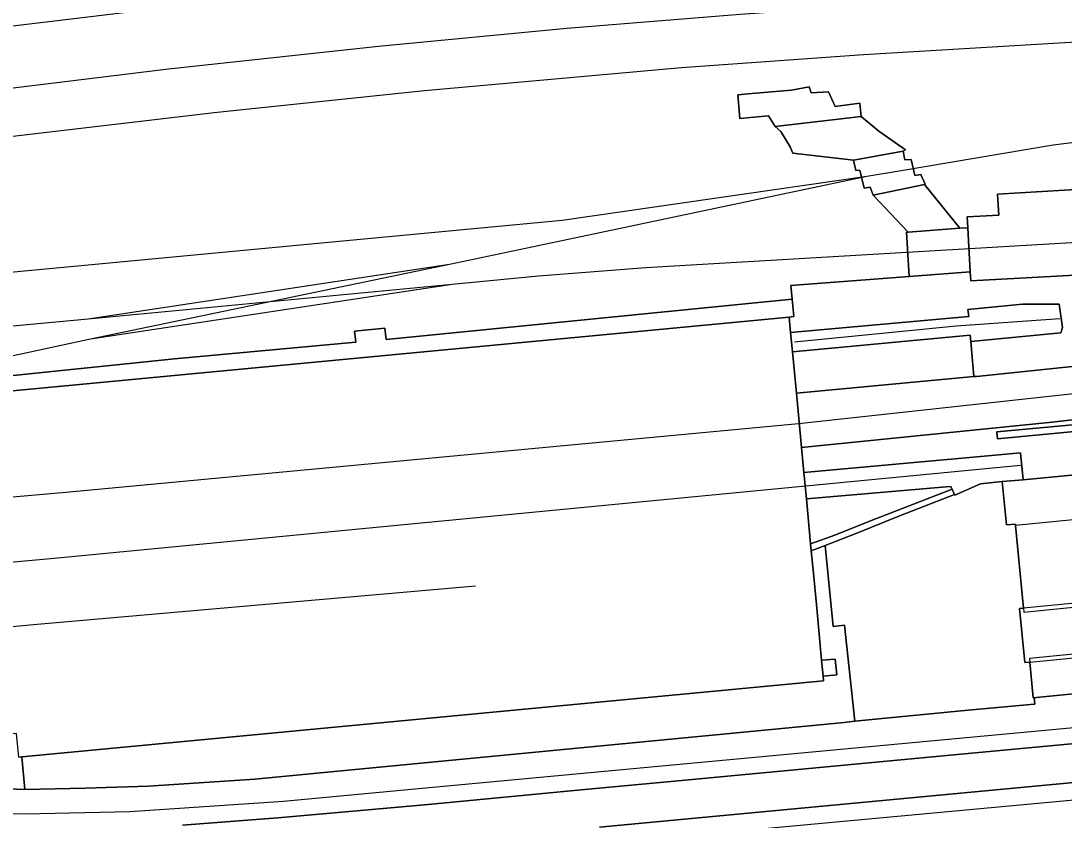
# Model space of a CAD drawing. Extents: x 161477 to 163040, y 383680 to 384871.
# Drawn here: x 162608.8 to 162704.8, y 383932.1 to 384005.6 of the extents above; entities that cross this region are included whole.
import ezdxf

# ---------------------------------------------------------------- set-up
doc = ezdxf.new("R2010")
doc.units = 0
for name, color, linetype in [('IMGEO_Overkapping', 7, 'Continuous'), ('IMGEO_Overweg_gesloten', 7, 'Continuous'), ('IMGEO_Pand', 7, 'Continuous'), ('IMGEO_Perron', 7, 'Continuous'), ('IMGEO_Spoor', 7, 'Continuous'), ('IMGEO_Spoorbaan_gesloten', 7, 'Continuous'), ('IMGEO_Spoorbaan_halfverhard', 7, 'Continuous'), ('IMGEO_Terreindeel_gesloten', 7, 'Continuous'), ('IMGEO_Terreindeel_open', 7, 'Continuous')]:
    doc.layers.add(name, color=color, linetype=linetype)

msp = doc.modelspace()

# ---------------------------------------------------------------- linework, layer by layer
at = {"layer": 'IMGEO_Overkapping'}
for points in [[(162709.625, 383952.092), (162710.178, 383952.146), (162709.399, 383960.108), (162700.342, 383959.221), (162701.086, 383951.626), (162701.122, 383951.259)], [(162710.043, 383947.822), (162709.625, 383952.092), (162709.59, 383952.458), (162701.086, 383951.626), (162700.712, 383951.589), (162701.199, 383946.613), (162701.652, 383946.657), (162710.077, 383947.482)], [(162701.652, 383946.657), (162701.974, 383943.365), (162708.136, 383943.968), (162708.121, 383944.117), (162710.239, 383944.325), (162711.107, 383944.41), (162710.766, 383947.893), (162710.043, 383947.822), (162701.618, 383946.997)]]:
    msp.add_lwpolyline(points, close=True, dxfattribs=at)
at = {"layer": 'IMGEO_Overweg_gesloten'}
for points in [[(162689.987, 383993.659), (162685.442, 383992.821), (162685.643, 383991.87), (162686.011, 383991.906), (162686.398, 383990.237), (162686.971, 383990.342), (162687.24, 383989.598), (162691.973, 383990.597), (162692.033, 383990.61), (162691.627, 383991.491), (162691.089, 383991.41), (162690.75, 383992.89), (162690.146, 383992.859)], [(162690.562, 383982.117), (162696.168, 383982.546), (162695.975, 383986.004), (162695.941, 383986.608), (162695.204, 383986.555), (162690.465, 383986.213), (162690.322, 383986.203)]]:
    msp.add_lwpolyline(points, close=True, dxfattribs=at)
at = {"layer": 'IMGEO_Pand'}
msp.add_lwpolyline([(162710.331, 383980.784), (162720.975, 383981.422), (162726.961, 383981.781), (162735.785, 383982.31), (162735.714, 383984.068), (162738.599, 383984.163), (162738.531, 383985.148), (162738.203, 383989.906), (162725.525, 383989.222), (162725.4, 383991.284), (162698.671, 383989.703), (162698.82, 383987.778), (162695.886, 383987.604), (162695.941, 383986.608), (162695.975, 383986.004), (162696.168, 383982.546), (162696.19, 383982.149), (162696.217, 383981.71), (162709.2, 383982.421), (162709.268, 383980.72)], close=True, dxfattribs=at)
msp.add_lwpolyline([(162608.585, 383937.914), (162608.862, 383937.94), (162682.677, 383944.92), (162682.635, 383945.364), (162682.496, 383946.83), (162682.012, 383951.952), (162681.738, 383954.849), (162681.544, 383956.903), (162681.484, 383957.536), (162681.092, 383961.685), (162680.863, 383964.103), (162680.645, 383966.407), (162680.172, 383971.407), (162679.814, 383975.19), (162679.646, 383976.971), (162679.513, 383978.378), (162605.421, 383971.372)], dxfattribs=at)
at = {"layer": 'IMGEO_Perron'}
for points in [[(162729.431, 383941.371), (162694.676, 383938.135), (162669.947, 383935.791), (162660.359, 383934.912), (162646.271, 383933.567), (162632.435, 383932.316), (162623.673, 383931.65)], [(162662.057, 383931.463), (162710.935, 383936.058)]]:
    msp.add_lwpolyline(points, dxfattribs=at)
at = {"layer": 'IMGEO_Spoor'}
for points in [[(162504.992, 383988.013), (162523.578, 383991.703), (162546.933, 383995.97), (162566.079, 383999.175), (162585.71, 384002.17), (162606.741, 384005.02), (162625.449, 384007.274), (162644.932, 384009.316), (162663.886, 384011.01), (162677.589, 384011.998), (162694.333, 384012.998), (162727.305, 384014.292), (162737.599, 384014.47), (162751.388, 384014.518), (162770.913, 384014.35), (162794.319, 384013.84), (162870.807, 384011.001), (162881.539, 384010.41)], [(162821.953, 384008.695), (162803.733, 384009.318), (162783.88, 384009.761), (162760.539, 384009.773), (162750.953, 384009.707), (162737.687, 384009.435), (162724.075, 384008.973), (162713.631, 384008.559), (162686.444, 384007.013), (162675.009, 384006.224), (162659.044, 384004.933), (162641.712, 384003.292), (162622.364, 384001.206), (162603.787, 383998.934), (162581.643, 383995.881), (162565.388, 383993.391), (162548.084, 383990.528), (162529.528, 383987.156), (162515.552, 383984.451), (162501.713, 383981.651)], [(162831.748, 384003.949), (162818.13, 384004.497), (162802.033, 384004.993), (162783.973, 384005.298), (162763.884, 384005.341), (162743.343, 384005.066), (162725.049, 384004.517), (162706.953, 384003.744), (162686.343, 384002.521), (162669.586, 384001.31), (162645.938, 383999.209), (162626.871, 383997.22), (162607.536, 383994.926), (162589.025, 383992.448), (162573.258, 383990.121), (162559.892, 383987.975), (162540.466, 383984.645), (162526.611, 383982.08), (162512.765, 383979.385), (162498.878, 383976.529)], [(162818.119, 383995.533), (162807.11, 383995.207), (162787.412, 383994.882), (162776.487, 383994.858), (162762.119, 383995.513), (162748.627, 383996.332), (162739.413, 383996.652), (162727.643, 383996.357), (162718.936, 383995.852), (162711.963, 383995.23), (162703.805, 383994.189), (162689.642, 383991.816), (162686.655, 383991.328)], [(162819.438, 383991.955), (162811.451, 383991.318), (162802.467, 383990.765), (162751.993, 383987.854), (162740.519, 383987.272), (162666.328, 383982.911), (162656.438, 383982.168), (162648.485, 383981.39)], [(162686.655, 383991.328), (162658.605, 383987.279)], [(162686.655, 383991.328), (162658.735, 383985.448)], [(162819.827, 383989.946), (162811.143, 383988.327), (162802.377, 383986.818), (162784.547, 383984.358), (162774.494, 383982.871), (162763.602, 383980.989), (162753.03, 383979.023), (162730.689, 383974.542), (162724.511, 383973.567), (162710.774, 383971.895), (162680.382, 383968.584), (162612.918, 383962.267), (162581.033, 383959.471), (162571.878, 383958.544), (162564.25, 383957.91), (162550.543, 383956.353), (162538.002, 383954.533), (162526.752, 383952.136)], [(162658.605, 383987.279), (162550.153, 383977.064), (162535.614, 383975.607), (162528.291, 383974.717), (162518.977, 383973.344), (162509.315, 383971.709), (162498.361, 383969.745), (162460.117, 383962.288), (162429.038, 383956.104), (162421.533, 383954.439), (162414.587, 383952.682), (162407.037, 383950.344), (162402.586, 383948.845)], [(162658.735, 383985.448), (162648.248, 383983.239)], [(162648.248, 383983.239), (162614.985, 383978.188)], [(162648.248, 383983.239), (162615.192, 383976.364)], [(162648.485, 383981.39), (162614.985, 383978.188)], [(162648.485, 383981.39), (162615.192, 383976.364)], [(162614.985, 383978.188), (162567.082, 383973.749), (162529.433, 383970.119), (162517.209, 383968.644), (162507.431, 383967.158), (162500.165, 383965.826), (162427.933, 383951.32), (162403.284, 383946.159)], [(162568.71, 383927.245), (162590.181, 383926.572), (162604.069, 383926.155), (162616.17, 383926.209), (162633.443, 383927.276), (162659.613, 383929.719), (162729.611, 383936.183), (162761.755, 383939.257), (162784.845, 383941.416), (162791.403, 383942.082), (162802.438, 383943.762), (162812.545, 383945.642), (162820.165, 383947.428), (162846.579, 383953.265), (162863.257, 383956.994), (162876.512, 383959.96), (162889.337, 383963.23), (162911.836, 383970.055), (162937.168, 383977.809)], [(162704.417, 383978.236), (162694.887, 383977.541), (162679.997, 383976.095)], [(162615.192, 383976.364), (162600.659, 383973.229)], [(162700.793, 383964.746), (162611.848, 383956.198), (162560.323, 383951.52), (162550.909, 383950.468), (162542.568, 383949.321), (162528.759, 383947.288), (162504.641, 383943.49), (162489.419, 383941.683)], [(162493.874, 383932.211), (162517.922, 383934.063), (162521.36, 383934.292), (162529.826, 383934.656), (162538.081, 383934.734), (162547.288, 383934.576), (162558.664, 383934.163), (162593.155, 383933.082), (162600.895, 383932.839), (162609.152, 383932.708), (162618.808, 383932.901), (162632.962, 383933.859), (162645.728, 383935.051), (162662.525, 383936.62), (162678.994, 383938.157), (162703.059, 383940.405), (162733.784, 383943.273), (162748.623, 383944.659), (162769.5, 383946.707), (162781.966, 383947.773), (162789.822, 383948.601), (162803.792, 383950.696), (162821.396, 383954.397)], [(162515.524, 383940.332), (162555.042, 383944.714), (162573.091, 383946.61), (162609.956, 383950.119), (162650.647, 383953.656)]]:
    msp.add_lwpolyline(points, dxfattribs=at)
at = {"layer": 'IMGEO_Spoorbaan_gesloten'}
for points in [[(162704.678, 383977.444), (162704.357, 383979.592), (162700.991, 383979.592), (162695.967, 383979.085), (162696.052, 383978.442), (162679.646, 383976.971), (162679.814, 383975.19), (162696.17, 383976.734), (162696.223, 383976.139), (162704.526, 383976.954)], [(162698.821, 383965.732), (162680.863, 383964.103), (162681.092, 383961.685), (162693.962, 383962.767), (162694.402, 383962.801), (162694.506, 383962.573), (162694.736, 383962.068), (162694.757, 383962.023), (162697.113, 383963.066), (162699.13, 383963.254), (162701.042, 383963.431), (162700.812, 383965.913)]]:
    msp.add_lwpolyline(points, close=True, dxfattribs=at)
msp.add_lwpolyline([(162720.59, 383975.405), (162696.76, 383972.94), (162696.512, 383972.917), (162680.172, 383971.407), (162680.645, 383966.407), (162703.729, 383968.734), (162714.328, 383969.936)], dxfattribs=at)
at = {"layer": 'IMGEO_Spoorbaan_halfverhard'}
for points in [[(162604.789, 383972.685), (162622.931, 383974.561), (162639.623, 383976.086), (162639.498, 383977.108), (162642.295, 383977.366), (162642.415, 383976.324), (162679.77, 383980.045), (162679.651, 383981.281), (162690.562, 383982.117), (162690.322, 383986.203), (162690.465, 383986.213), (162687.24, 383989.598), (162686.971, 383990.342), (162686.398, 383990.237), (162686.011, 383991.906), (162685.643, 383991.87), (162685.442, 383992.821), (162679.836, 383993.465), (162679.608, 383994.065), (162678.737, 383995.452), (162678.228, 383995.934), (162677.61, 383996.898), (162674.975, 383996.671), (162674.788, 383998.845), (162675.706, 383998.924), (162679.729, 383999.271), (162681.341, 383999.573), (162681.543, 383999.015), (162683.137, 383999.116), (162683.752, 383997.756), (162686.001, 383998.073), (162686.132, 383996.851), (162687.765, 383995.484), (162690.213, 383993.767), (162689.987, 383993.659), (162690.146, 383992.859), (162690.75, 383992.89), (162691.089, 383991.41), (162691.627, 383991.491), (162692.033, 383990.61), (162691.973, 383990.597), (162695.204, 383986.555), (162695.941, 383986.608), (162695.886, 383987.604), (162698.82, 383987.778), (162698.671, 383989.703), (162725.4, 383991.284)], [(162708.136, 383943.968), (162701.974, 383943.365), (162702.059, 383943.365), (162702.119, 383942.776), (162701.723, 383942.75), (162695.994, 383942.244), (162685.559, 383941.211), (162684.577, 383941.106), (162637.008, 383936.517), (162630.31, 383935.897), (162620.536, 383935.252), (162614.703, 383935.045), (162609.149, 383934.937), (162600.069, 383935.296), (162576.658, 383935.974), (162564.87, 383936.387), (162564.863, 383935.559), (162565.8, 383935.53), (162565.765, 383932.439), (162577.612, 383932.083)], [(162623.673, 383931.65), (162632.435, 383932.316), (162646.271, 383933.567), (162660.359, 383934.912), (162669.947, 383935.791), (162694.676, 383938.135), (162729.431, 383941.371)], [(162710.935, 383936.058), (162662.057, 383931.463)]]:
    msp.add_lwpolyline(points, dxfattribs=at)
at = {"layer": 'IMGEO_Terreindeel_gesloten'}
for points in [[(162678.228, 383995.934), (162686.132, 383996.851), (162686.001, 383998.073), (162683.752, 383997.756), (162683.137, 383999.116), (162681.543, 383999.015), (162681.341, 383999.573), (162679.729, 383999.271), (162675.706, 383998.924), (162674.788, 383998.845), (162674.975, 383996.671), (162677.61, 383996.898)], [(162601.379, 383969.284), (162601.617, 383966.432), (162601.882, 383963.26), (162603.352, 383963.402), (162606.149, 383963.673), (162605.421, 383971.372), (162679.513, 383978.378), (162679.924, 383978.45), (162679.77, 383980.045), (162642.415, 383976.324), (162642.295, 383977.366), (162639.498, 383977.108), (162639.623, 383976.086), (162622.931, 383974.561), (162604.789, 383972.685), (162604.857, 383971.953), (162601.182, 383971.656)], [(162696.223, 383976.139), (162696.17, 383976.734), (162679.814, 383975.19), (162680.172, 383971.407), (162696.512, 383972.917)], [(162684.617, 383950.056), (162685.559, 383941.211), (162695.994, 383942.244), (162701.723, 383942.75), (162702.119, 383942.776), (162702.059, 383943.365), (162701.974, 383943.365), (162701.652, 383946.657), (162701.199, 383946.613), (162700.712, 383951.589), (162701.086, 383951.626), (162700.342, 383959.221), (162700.33, 383959.348), (162699.5, 383959.271), (162699.13, 383963.254), (162697.113, 383963.066), (162694.757, 383962.023), (162694.736, 383962.068), (162689.771, 383960.15), (162685.576, 383958.454), (162682.818, 383957.393), (162683.552, 383949.923)], [(162694.506, 383962.573), (162694.402, 383962.801), (162693.962, 383962.767), (162681.092, 383961.685), (162681.484, 383957.536), (162683.72, 383958.319), (162686.985, 383959.646)], [(162682.496, 383946.83), (162682.635, 383945.364), (162683.885, 383945.488), (162683.742, 383946.925)]]:
    msp.add_lwpolyline(points, close=True, dxfattribs=at)
for points in [[(162709.2, 383982.421), (162696.217, 383981.71), (162696.19, 383982.149), (162696.168, 383982.546), (162690.562, 383982.117), (162679.651, 383981.281), (162679.77, 383980.045), (162679.924, 383978.45), (162679.513, 383978.378), (162679.646, 383976.971), (162696.052, 383978.442), (162695.967, 383979.085), (162700.991, 383979.592), (162704.357, 383979.592), (162704.678, 383977.444), (162704.526, 383976.954), (162696.223, 383976.139), (162696.512, 383972.917), (162696.76, 383972.94), (162720.59, 383975.405)], [(162714.328, 383969.936), (162703.729, 383968.734), (162680.645, 383966.407), (162680.863, 383964.103), (162698.821, 383965.732), (162700.812, 383965.913), (162701.042, 383963.431), (162707.096, 383963.992)], [(162706.729, 383967.95), (162698.679, 383967.194), (162698.615, 383967.85), (162719.202, 383969.746)], [(162707.096, 383963.992), (162701.042, 383963.431), (162699.13, 383963.254), (162699.5, 383959.271), (162700.33, 383959.348), (162700.342, 383959.221), (162701.086, 383951.626), (162700.712, 383951.589), (162701.199, 383946.613), (162701.652, 383946.657), (162701.974, 383943.365), (162708.136, 383943.968)]]:
    msp.add_lwpolyline(points, dxfattribs=at)
at = {"layer": 'IMGEO_Terreindeel_open'}
for points in [[(162686.132, 383996.851), (162678.228, 383995.934), (162678.737, 383995.452), (162679.608, 383994.065), (162679.836, 383993.465), (162685.442, 383992.821), (162689.987, 383993.659), (162690.213, 383993.767), (162687.765, 383995.484)], [(162691.973, 383990.597), (162687.24, 383989.598), (162690.465, 383986.213), (162695.204, 383986.555)], [(162741.028, 383951.407), (162740.977, 383951.871), (162740.162, 383959.332), (162743.683, 383959.721), (162743.637, 383960.261), (162739.523, 383959.88), (162738.533, 383970.921), (162742.199, 383971.262), (162742.162, 383971.779), (162719.202, 383969.746), (162698.615, 383967.85), (162698.679, 383967.194), (162706.729, 383967.95), (162718.573, 383969.063), (162738.038, 383970.875), (162739.951, 383951.009), (162741.061, 383951.151)], [(162694.736, 383962.068), (162694.506, 383962.573), (162686.985, 383959.646), (162683.72, 383958.319), (162681.484, 383957.536), (162681.544, 383956.903), (162682.818, 383957.393), (162685.576, 383958.454), (162689.771, 383960.15)], [(162684.577, 383941.106), (162685.559, 383941.211), (162684.617, 383950.056), (162683.552, 383949.923), (162682.818, 383957.393), (162681.544, 383956.903), (162681.738, 383954.849), (162682.012, 383951.952), (162682.496, 383946.83), (162683.742, 383946.925), (162683.885, 383945.488), (162682.635, 383945.364), (162682.677, 383944.92), (162608.862, 383937.94), (162609.149, 383934.937), (162614.703, 383935.045), (162620.536, 383935.252), (162630.31, 383935.897), (162637.008, 383936.517)], [(162608.862, 383937.94), (162608.585, 383937.914), (162608.441, 383939.434), (162608.379, 383940.094), (162604.616, 383939.812), (162604.826, 383937.792), (162603.854, 383937.712), (162604.027, 383935.728), (162600.069, 383935.296), (162609.149, 383934.937)]]:
    msp.add_lwpolyline(points, close=True, dxfattribs=at)

doc.saveas('drawing.dxf')
